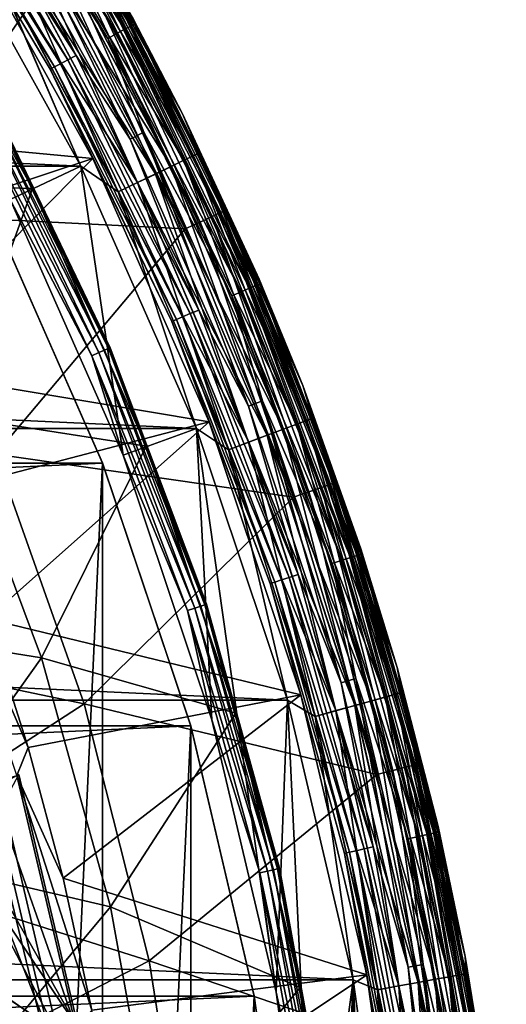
# Model space of a CAD drawing. Header units: metres. Extents: x -22 to 22, y 0 to 204.
# Tile 482 of 497: x 19 to 22.4, y 185.46 to 192.35. Entities that reach past the tile are written whole.
import ezdxf

# ---------------------------------------------------------------- set-up
doc = ezdxf.new("R2010")
doc.units = ezdxf.units.M
doc.layers.add('solid_002_SW0002', color=7, linetype='CONTINUOUS')
doc.layers.add('solid_002_SW0002_01', color=7, linetype='CONTINUOUS')

msp = doc.modelspace()

# ---------------------------------------------------------------- linework, layer by layer
at = {"layer": 'solid_002_SW0002'}
for points in [[(19.582014, 189.245132, 0.72), (-19.582014, 189.245132, 0.72), (-20.197836, 187.408127, 0.72)], [(20.197836, 187.408127, 0.72), (-20.197836, 187.408127, 0.72), (-20.64257, 185.517471, 0.72)], [(20.64257, 185.517471, 0.72), (-20.64257, 185.517471, 0.72), (-20.910084, 183.59819, 0.72)]]:
    msp.add_3dface(points, dxfattribs=at)
at = {"layer": 'solid_002_SW0002_01'}
for points in [[(18.652769, 193.97258, 242.590225), (18.704659, 194.006836, 242.637985), (19.73612, 192.280457, 242.637985)], [(18.704659, 194.006836, 242.637985), (18.744453, 194.033112, 242.700211), (19.778111, 192.303055, 242.700211)], [(19.73612, 192.280457, 242.637985), (18.704659, 194.006836, 242.637985), (19.778111, 192.303055, 242.700211)], [(18.744453, 194.033112, 242.700211), (18.769434, 194.049591, 242.772659), (19.80447, 192.317245, 242.772659)], [(19.778111, 192.303055, 242.700211), (18.744453, 194.033112, 242.700211), (19.80447, 192.317245, 242.772659)], [(19.80447, 192.317245, 242.772659), (18.769434, 194.049591, 242.772659), (19.129885, 193.50473, 242.850006)], [(18.592327, 193.932693, 242.560226), (18.652769, 193.97258, 242.590225), (19.68137, 192.250992, 242.590225)], [(19.68137, 192.250992, 242.590225), (18.652769, 193.97258, 242.590225), (19.73612, 192.280457, 242.637985)], [(19.617596, 192.216675, 242.560226), (18.871794, 193.351089, 242.550003), (18.592327, 193.932693, 242.560226)], [(19.617596, 192.216675, 242.560226), (18.592327, 193.932693, 242.560226), (19.68137, 192.250992, 242.590225)], [(18.328581, 193.758591, 242.58078), (19.339306, 192.066925, 242.58078), (18.280542, 193.726883, 242.617767)], [(18.328581, 193.758591, 242.58078), (18.382366, 193.794098, 242.557785), (19.396057, 192.097458, 242.557785)], [(18.328581, 193.758591, 242.58078), (19.396057, 192.097458, 242.557785), (19.339306, 192.066925, 242.58078)], [(19.396057, 192.097458, 242.557785), (18.382366, 193.794098, 242.557785), (18.781658, 193.295258, 242.550003)], [(18.240749, 193.700607, 242.66684), (19.24663, 192.017059, 242.66684), (18.211269, 193.681152, 242.725449)], [(18.211269, 193.681152, 242.725449), (19.215525, 192.00032, 242.725449), (18.534733, 193.136215, 242.790192)], [(19.24663, 192.017059, 242.66684), (19.215525, 192.00032, 242.725449), (18.211269, 193.681152, 242.725449)], [(18.280542, 193.726883, 242.617767), (19.288616, 192.039642, 242.617767), (18.240749, 193.700607, 242.66684)], [(19.288616, 192.039642, 242.617767), (19.24663, 192.017059, 242.66684), (18.240749, 193.700607, 242.66684)], [(19.339306, 192.066925, 242.58078), (19.288616, 192.039642, 242.617767), (18.280542, 193.726883, 242.617767)], [(19.129885, 193.50473, 0.8), (19.129885, 193.50473, 240.449997), (20.141174, 191.689117, 240.449997)], [(19.301903, 193.192352, 240.606079), (20.141174, 191.689117, 240.449997), (19.129885, 193.50473, 240.449997)], [(20.141174, 191.689117, 0.8), (19.129885, 193.50473, 0.8), (20.141174, 191.689117, 240.449997)], [(19.302059, 193.192444, 0.644852), (19.129885, 193.50473, 0.8), (20.141174, 191.689117, 0.8)], [(20.141174, 191.689117, 242.850006), (19.129885, 193.50473, 242.850006), (19.799006, 192.348755, 254.109192)], [(19.80447, 192.317245, 242.772659), (19.129885, 193.50473, 242.850006), (20.141174, 191.689117, 242.850006)], [(19.775522, 191.512512, 242.550003), (18.781658, 193.295258, 242.550003), (18.871794, 193.351089, 242.550003)], [(19.775522, 191.512512, 242.550003), (18.871794, 193.351089, 242.550003), (19.870424, 191.559769, 242.550003)], [(19.617596, 192.216675, 242.560226), (19.870424, 191.559769, 242.550003), (18.871794, 193.351089, 242.550003)], [(19.396057, 192.097458, 242.557785), (18.781658, 193.295258, 242.550003), (19.775522, 191.512512, 242.550003)], [(19.301903, 193.192352, 240.606079), (19.26277, 193.168976, 240.756287), (20.216879, 191.395935, 240.756287)], [(19.302059, 193.192444, 0.644852), (20.258116, 191.415787, 0.644852), (19.263079, 193.169159, 0.494579)], [(20.25795, 191.41571, 240.606079), (20.141174, 191.689117, 240.449997), (19.301903, 193.192352, 240.606079)], [(20.25795, 191.41571, 240.606079), (19.301903, 193.192352, 240.606079), (20.216879, 191.395935, 240.756287)], [(19.302059, 193.192444, 0.644852), (20.141174, 191.689117, 0.8), (20.258116, 191.415787, 0.644852)], [(17.205032, 191.593323, 252.292862), (18.534733, 193.136215, 242.790192), (19.514561, 191.37709, 242.790192)], [(19.215525, 192.00032, 242.725449), (19.514561, 191.37709, 242.790192), (18.534733, 193.136215, 242.790192)], [(19.199207, 193.130997, 240.894714), (19.113665, 193.07988, 241.016022), (20.060389, 191.320572, 241.016022)], [(19.199657, 193.131256, 0.356066), (20.15064, 191.364044, 0.356066), (19.114237, 193.080231, 0.234648)], [(19.26277, 193.168976, 240.756287), (19.199207, 193.130997, 240.894714), (20.150169, 191.363815, 240.894714)], [(20.150169, 191.363815, 240.894714), (19.199207, 193.130997, 240.894714), (20.060389, 191.320572, 241.016022)], [(19.263079, 193.169159, 0.494579), (20.217205, 191.396088, 0.494579), (19.199657, 193.131256, 0.356066)], [(20.217205, 191.396088, 0.494579), (20.15064, 191.364044, 0.356066), (19.199657, 193.131256, 0.356066)], [(20.216879, 191.395935, 240.756287), (19.26277, 193.168976, 240.756287), (20.150169, 191.363815, 240.894714)], [(20.258116, 191.415787, 0.644852), (20.217205, 191.396088, 0.494579), (19.263079, 193.169159, 0.494579)], [(-19.429903, 191.322739), (-18.454901, 193.07457), (19.429903, 191.322739)], [(-18.454901, 193.07457), (18.454901, 193.07457), (19.429903, 191.322739)], [(18.76232, 192.869965, 0.015372), (19.429903, 191.322739), (18.454901, 193.07457)], [(18.936285, 191.08989, 241.25), (19.429903, 191.322739, 241.25), (18.454901, 193.07457, 241.25)], [(18.761526, 192.869492, 241.234818), (18.454901, 193.07457, 241.25), (19.429903, 191.322739, 241.25)], [(19.113665, 193.07988, 241.016022), (19.009434, 193.017609, 241.115524), (19.950994, 191.267899, 241.115524)], [(19.114237, 193.080231, 0.234648), (20.060989, 191.320862, 0.234648), (19.010105, 193.018005, 0.134999)], [(20.060389, 191.320572, 241.016022), (19.113665, 193.07988, 241.016022), (19.950994, 191.267899, 241.115524)], [(20.15064, 191.364044, 0.356066), (20.060989, 191.320862, 0.234648), (19.114237, 193.080231, 0.234648)], [(19.009434, 193.017609, 241.115524), (18.890528, 192.946564, 241.189407), (19.826199, 191.207794, 241.189407)], [(19.010105, 193.018005, 0.134999), (19.9517, 191.268234, 0.134999), (18.891275, 192.947006, 0.060957)], [(19.950994, 191.267899, 241.115524), (19.009434, 193.017609, 241.115524), (19.826199, 191.207794, 241.189407)], [(20.060989, 191.320862, 0.234648), (19.9517, 191.268234, 0.134999), (19.010105, 193.018005, 0.134999)], [(18.890528, 192.946564, 241.189407), (18.761526, 192.869492, 241.234818), (19.690807, 191.142593, 241.234818)], [(18.891275, 192.947006, 0.060957), (19.826984, 191.208176, 0.060957), (18.76232, 192.869965, 0.015372)], [(19.826199, 191.207794, 241.189407), (18.890528, 192.946564, 241.189407), (19.690807, 191.142593, 241.234818)], [(19.9517, 191.268234, 0.134999), (19.826984, 191.208176, 0.060957), (18.891275, 192.947006, 0.060957)], [(17.736303, 191.204315, 243.388596), (19.091179, 191.166275, 241.550888), (18.132612, 192.887238, 241.550888)], [(18.799953, 191.776688, 241.495361), (18.132612, 192.887238, 241.550888), (19.091179, 191.166275, 241.550888)], [(19.690807, 191.142593, 241.234818), (18.761526, 192.869492, 241.234818), (19.429903, 191.322739, 241.25)], [(18.76232, 192.869965, 0.015372), (19.691641, 191.14299, 0.015372), (19.429903, 191.322739)], [(19.826984, 191.208176, 0.060957), (19.691641, 191.14299, 0.015372), (18.76232, 192.869965, 0.015372)], [(19.508688, 192.841949, 254.275314), (19.472666, 192.821304, 254.437454), (20.409489, 190.998749, 254.437454)], [(20.447243, 191.016022, 254.275314), (19.799006, 192.348755, 254.109192), (19.508688, 192.841949, 254.275314)], [(20.447243, 191.016022, 254.275314), (19.508688, 192.841949, 254.275314), (20.409489, 190.998749, 254.437454)], [(19.413689, 192.787506, 254.590393), (19.333405, 192.741486, 254.729858), (20.263527, 190.931961, 254.729858)], [(19.472666, 192.821304, 254.437454), (19.413689, 192.787506, 254.590393), (20.347673, 190.970459, 254.590393)], [(20.347673, 190.970459, 254.590393), (19.413689, 192.787506, 254.590393), (20.263527, 190.931961, 254.729858)], [(20.409489, 190.998749, 254.437454), (19.472666, 192.821304, 254.437454), (20.347673, 190.970459, 254.590393)], [(19.333405, 192.741486, 254.729858), (19.234173, 192.684616, 254.851822), (20.159521, 190.884384, 254.851822)], [(20.263527, 190.931961, 254.729858), (19.333405, 192.741486, 254.729858), (20.159521, 190.884384, 254.851822)], [(19.234173, 192.684616, 254.851822), (17.135372, 192.595551, 256.398529), (18.059742, 190.990219, 256.398529)], [(20.159521, 190.884384, 254.851822), (19.234173, 192.684616, 254.851822), (18.059742, 190.990219, 256.398529)], [(19.73612, 192.280457, 242.637985), (19.778111, 192.303055, 242.700211), (20.652525, 190.48732, 242.700211)], [(19.778111, 192.303055, 242.700211), (19.80447, 192.317245, 242.772659), (20.68005, 190.499084, 242.772659)], [(20.652525, 190.48732, 242.700211), (19.778111, 192.303055, 242.700211), (20.68005, 190.499084, 242.772659)], [(20.141174, 191.689117, 242.850006), (19.799006, 192.348755, 254.109192), (20.676435, 190.533279, 254.109192)], [(20.447243, 191.016022, 254.275314), (20.676435, 190.533279, 254.109192), (19.799006, 192.348755, 254.109192)], [(20.68005, 190.499084, 242.772659), (19.80447, 192.317245, 242.772659), (20.141174, 191.689117, 242.850006)], [(19.617596, 192.216675, 242.560226), (19.68137, 192.250992, 242.590225), (20.551508, 190.444138, 242.590225)], [(20.484915, 190.41568, 242.560226), (19.870424, 191.559769, 242.550003), (19.617596, 192.216675, 242.560226)], [(20.484915, 190.41568, 242.560226), (19.617596, 192.216675, 242.560226), (20.551508, 190.444138, 242.590225)], [(19.68137, 192.250992, 242.590225), (19.73612, 192.280457, 242.637985), (20.608681, 190.468567, 242.637985)], [(20.551508, 190.444138, 242.590225), (19.68137, 192.250992, 242.590225), (20.608681, 190.468567, 242.637985)], [(20.608681, 190.468567, 242.637985), (19.73612, 192.280457, 242.637985), (20.652525, 190.48732, 242.700211)], [(19.339306, 192.066925, 242.58078), (19.396057, 192.097458, 242.557785), (20.25358, 190.316803, 242.557785)], [(20.25358, 190.316803, 242.557785), (19.396057, 192.097458, 242.557785), (19.775522, 191.512512, 242.550003)], [(19.24663, 192.017059, 242.66684), (20.097548, 190.250107, 242.66684), (19.215525, 192.00032, 242.725449)], [(19.288616, 192.039642, 242.617767), (20.141392, 190.268845, 242.617767), (19.24663, 192.017059, 242.66684)], [(20.141392, 190.268845, 242.617767), (20.097548, 190.250107, 242.66684), (19.24663, 192.017059, 242.66684)], [(19.339306, 192.066925, 242.58078), (20.194321, 190.291473, 242.58078), (19.288616, 192.039642, 242.617767)], [(20.194321, 190.291473, 242.58078), (20.141392, 190.268845, 242.617767), (19.288616, 192.039642, 242.617767)], [(19.339306, 192.066925, 242.58078), (20.25358, 190.316803, 242.557785), (20.194321, 190.291473, 242.58078)], [(19.215525, 192.00032, 242.725449), (20.065067, 190.236221, 242.725449), (19.514561, 191.37709, 242.790192)], [(20.097548, 190.250107, 242.66684), (20.065067, 190.236221, 242.725449), (19.215525, 192.00032, 242.725449)], [(18.727674, 191.737793, 241.28479), (19.555649, 190.018478, 241.28479), (18.680206, 191.71225, 241.258835)], [(18.766262, 191.75856, 241.3255), (19.595943, 190.035706, 241.3255), (18.727674, 191.737793, 241.28479)], [(19.595943, 190.035706, 241.3255), (19.555649, 190.018478, 241.28479), (18.727674, 191.737793, 241.28479)], [(18.792519, 191.77269, 241.377365), (19.62336, 190.047424, 241.377365), (18.766262, 191.75856, 241.3255)], [(19.62336, 190.047424, 241.377365), (19.595943, 190.035706, 241.3255), (18.766262, 191.75856, 241.3255)], [(18.804094, 191.778915, 241.43573), (19.635447, 190.052597, 241.43573), (18.792519, 191.77269, 241.377365)], [(19.635447, 190.052597, 241.43573), (19.62336, 190.047424, 241.377365), (18.792519, 191.77269, 241.377365)], [(18.799953, 191.776688, 241.495361), (19.631123, 190.050751, 241.495361), (18.804094, 191.778915, 241.43573)], [(18.799953, 191.776688, 241.495361), (19.091179, 191.166275, 241.550888), (19.631123, 190.050751, 241.495361)], [(19.631123, 190.050751, 241.495361), (19.635447, 190.052597, 241.43573), (18.804094, 191.778915, 241.43573)], [(18.680206, 191.71225, 241.258835), (19.506083, 189.997299, 241.258835), (18.936285, 191.08989, 241.25)], [(19.555649, 190.018478, 241.28479), (19.506083, 189.997299, 241.258835), (18.680206, 191.71225, 241.258835)], [(20.141174, 191.689117, 0.8), (20.141174, 191.689117, 240.449997), (20.980625, 189.787933, 240.449997)], [(20.25795, 191.41571, 240.606079), (20.980625, 189.787933, 240.449997), (20.141174, 191.689117, 240.449997)], [(20.980625, 189.787933, 0.8), (20.141174, 191.689117, 0.8), (20.980625, 189.787933, 240.449997)], [(20.258116, 191.415787, 0.644852), (20.141174, 191.689117, 0.8), (20.980625, 189.787933, 0.8)], [(20.980625, 189.787933, 242.850006), (20.141174, 191.689117, 242.850006), (20.676435, 190.533279, 254.109192)], [(20.68005, 190.499084, 242.772659), (20.141174, 191.689117, 242.850006), (20.980625, 189.787933, 242.850006)], [(17.658192, 190.763428, 252.292862), (17.205032, 191.593323, 252.292862), (19.514561, 191.37709, 242.790192)], [(20.60091, 189.643402, 242.550003), (19.775522, 191.512512, 242.550003), (19.870424, 191.559769, 242.550003)], [(20.60091, 189.643402, 242.550003), (19.870424, 191.559769, 242.550003), (20.699772, 189.681702, 242.550003)], [(20.484915, 190.41568, 242.560226), (20.699772, 189.681702, 242.550003), (19.870424, 191.559769, 242.550003)], [(20.25358, 190.316803, 242.557785), (19.775522, 191.512512, 242.550003), (20.60091, 189.643402, 242.550003)], [(20.216879, 191.395935, 240.756287), (20.150169, 191.363815, 240.894714), (20.938894, 189.518494, 240.894714)], [(20.217205, 191.396088, 0.494579), (21.008553, 189.544647, 0.494579), (20.15064, 191.364044, 0.356066)], [(20.25795, 191.41571, 240.606079), (20.216879, 191.395935, 240.756287), (21.008215, 189.54451, 240.756287)], [(21.008215, 189.54451, 240.756287), (20.216879, 191.395935, 240.756287), (20.938894, 189.518494, 240.894714)], [(20.258116, 191.415787, 0.644852), (21.051065, 189.560593, 0.644852), (20.217205, 191.396088, 0.494579)], [(21.051065, 189.560593, 0.644852), (21.008553, 189.544647, 0.494579), (20.217205, 191.396088, 0.494579)], [(21.050894, 189.560532, 240.606079), (20.980625, 189.787933, 240.449997), (20.25795, 191.41571, 240.606079)], [(21.050894, 189.560532, 240.606079), (20.25795, 191.41571, 240.606079), (21.008215, 189.54451, 240.756287)], [(20.258116, 191.415787, 0.644852), (20.980625, 189.787933, 0.8), (21.051065, 189.560593, 0.644852)], [(-20.239058, 189.486969), (-19.429903, 191.322739), (20.239056, 189.486969)], [(-19.429903, 191.322739), (19.429903, 191.322739), (20.239056, 189.486969)], [(18.071348, 189.912903, 252.292862), (17.658192, 190.763428, 252.292862), (19.514561, 191.37709, 242.790192)], [(18.071348, 189.912903, 252.292862), (19.514561, 191.37709, 242.790192), (20.327894, 189.535065, 242.790192)], [(18.936285, 191.08989, 241.25), (19.725939, 189.300888, 241.25), (19.429903, 191.322739, 241.25)], [(19.691641, 191.14299, 0.015372), (20.239056, 189.486969), (19.429903, 191.322739)], [(19.725939, 189.300888, 241.25), (20.239058, 189.486969, 241.25), (19.429903, 191.322739, 241.25)], [(19.690807, 191.142593, 241.234818), (19.429903, 191.322739, 241.25), (20.239058, 189.486969, 241.25)], [(20.065067, 190.236221, 242.725449), (20.327894, 189.535065, 242.790192), (19.514561, 191.37709, 242.790192)], [(20.060389, 191.320572, 241.016022), (19.950994, 191.267899, 241.115524), (20.731922, 189.440826, 241.115524)], [(20.060989, 191.320862, 0.234648), (20.846224, 189.483719, 0.234648), (19.9517, 191.268234, 0.134999)], [(20.150169, 191.363815, 240.894714), (20.060389, 191.320572, 241.016022), (20.845598, 189.48349, 241.016022)], [(20.845598, 189.48349, 241.016022), (20.060389, 191.320572, 241.016022), (20.731922, 189.440826, 241.115524)], [(20.15064, 191.364044, 0.356066), (20.939384, 189.518677, 0.356066), (20.060989, 191.320862, 0.234648)], [(20.939384, 189.518677, 0.356066), (20.846224, 189.483719, 0.234648), (20.060989, 191.320862, 0.234648)], [(20.938894, 189.518494, 240.894714), (20.150169, 191.363815, 240.894714), (20.845598, 189.48349, 241.016022)], [(21.008553, 189.544647, 0.494579), (20.939384, 189.518677, 0.356066), (20.15064, 191.364044, 0.356066)], [(19.950994, 191.267899, 241.115524), (19.826199, 191.207794, 241.189407), (20.602242, 189.392151, 241.189407)], [(19.9517, 191.268234, 0.134999), (20.732656, 189.441101, 0.134999), (19.826984, 191.208176, 0.060957)], [(20.731922, 189.440826, 241.115524), (19.950994, 191.267899, 241.115524), (20.602242, 189.392151, 241.189407)], [(20.846224, 189.483719, 0.234648), (20.732656, 189.441101, 0.134999), (19.9517, 191.268234, 0.134999)], [(17.736303, 191.204315, 243.388596), (18.520447, 189.576019, 243.388596), (19.091179, 191.166275, 241.550888)], [(19.826199, 191.207794, 241.189407), (19.690807, 191.142593, 241.234818), (20.461552, 189.339355, 241.234818)], [(19.826984, 191.208176, 0.060957), (20.603058, 189.392456, 0.060957), (19.691641, 191.14299, 0.015372)], [(20.602242, 189.392151, 241.189407), (19.826199, 191.207794, 241.189407), (20.461552, 189.339355, 241.234818)], [(20.732656, 189.441101, 0.134999), (20.603058, 189.392456, 0.060957), (19.826984, 191.208176, 0.060957)], [(18.520447, 189.576019, 243.388596), (19.886869, 189.364212, 241.550888), (19.091179, 191.166275, 241.550888)], [(19.631123, 190.050751, 241.495361), (19.091179, 191.166275, 241.550888), (19.886869, 189.364212, 241.550888)], [(20.461552, 189.339355, 241.234818), (19.690807, 191.142593, 241.234818), (20.239058, 189.486969, 241.25)], [(19.691641, 191.14299, 0.015372), (20.462418, 189.339676, 0.015372), (20.239056, 189.486969)], [(20.603058, 189.392456, 0.060957), (20.462418, 189.339676, 0.015372), (19.691641, 191.14299, 0.015372)], [(19.506083, 189.997299, 241.258835), (19.725939, 189.300888, 241.25), (18.936285, 191.08989, 241.25)], [(18.79812, 191.021088, 0.72), (-19.582014, 189.245132, 0.72), (19.582014, 189.245132, 0.72)], [(20.159521, 190.884384, 254.851822), (18.059742, 190.990219, 256.398529), (18.834131, 189.307404, 256.398529)], [(18.79812, 191.021088, 0.72), (19.582014, 189.245132, 0.72), (18.798946, 191.018906, 3)], [(18.798946, 191.018906, 3), (19.58128, 189.247101, 3), (18.798946, 172.301102, 3)], [(19.582014, 189.245132, 0.72), (19.58128, 189.247101, 3), (18.798946, 191.018906, 3)], [(20.409489, 190.998749, 254.437454), (20.347673, 190.970459, 254.590393), (21.11204, 189.075821, 254.590393)], [(20.447243, 191.016022, 254.275314), (20.409489, 190.998749, 254.437454), (21.176176, 189.098343, 254.437454)], [(21.176176, 189.098343, 254.437454), (20.409489, 190.998749, 254.437454), (21.11204, 189.075821, 254.590393)], [(21.215349, 189.112106, 254.275314), (20.676435, 190.533279, 254.109192), (20.447243, 191.016022, 254.275314)], [(21.215349, 189.112106, 254.275314), (20.447243, 191.016022, 254.275314), (21.176176, 189.098343, 254.437454)], [(20.263527, 190.931961, 254.729858), (20.159521, 190.884384, 254.851822), (20.916821, 189.007248, 254.851822)], [(20.347673, 190.970459, 254.590393), (20.263527, 190.931961, 254.729858), (21.024733, 189.045151, 254.729858)], [(21.024733, 189.045151, 254.729858), (20.263527, 190.931961, 254.729858), (20.916821, 189.007248, 254.851822)], [(21.11204, 189.075821, 254.590393), (20.347673, 190.970459, 254.590393), (21.024733, 189.045151, 254.729858)], [(20.916821, 189.007248, 254.851822), (20.159521, 190.884384, 254.851822), (18.834131, 189.307404, 256.398529)], [(20.652525, 190.48732, 242.700211), (20.68005, 190.499084, 242.772659), (21.389128, 188.609741, 242.772659)], [(20.980625, 189.787933, 242.850006), (20.676435, 190.533279, 254.109192), (21.387808, 188.64653, 254.109192)], [(21.215349, 189.112106, 254.275314), (21.387808, 188.64653, 254.109192), (20.676435, 190.533279, 254.109192)], [(21.389128, 188.609741, 242.772659), (20.68005, 190.499084, 242.772659), (20.980625, 189.787933, 242.850006)], [(20.484915, 190.41568, 242.560226), (20.551508, 190.444138, 242.590225), (21.256178, 188.566544, 242.590225)], [(20.551508, 190.444138, 242.590225), (20.608681, 190.468567, 242.637985), (21.31531, 188.58577, 242.637985)], [(21.256178, 188.566544, 242.590225), (20.551508, 190.444138, 242.590225), (21.31531, 188.58577, 242.637985)], [(20.608681, 190.468567, 242.637985), (20.652525, 190.48732, 242.700211), (21.360659, 188.600494, 242.700211)], [(21.31531, 188.58577, 242.637985), (20.608681, 190.468567, 242.637985), (21.360659, 188.600494, 242.700211)], [(21.360659, 188.600494, 242.700211), (20.652525, 190.48732, 242.700211), (21.389128, 188.609741, 242.772659)], [(21.1873, 188.544174, 242.560226), (20.699772, 189.681702, 242.550003), (20.484915, 190.41568, 242.560226)], [(21.1873, 188.544174, 242.560226), (20.484915, 190.41568, 242.560226), (21.256178, 188.566544, 242.590225)], [(20.194321, 190.291473, 242.58078), (20.886742, 188.446518, 242.58078), (20.141392, 190.268845, 242.617767)], [(20.194321, 190.291473, 242.58078), (20.25358, 190.316803, 242.557785), (20.948034, 188.466431, 242.557785)], [(20.194321, 190.291473, 242.58078), (20.948034, 188.466431, 242.557785), (20.886742, 188.446518, 242.58078)], [(20.948034, 188.466431, 242.557785), (20.25358, 190.316803, 242.557785), (20.60091, 189.643402, 242.550003)], [(20.097548, 190.250107, 242.66684), (20.786652, 188.413986, 242.66684), (20.065067, 190.236221, 242.725449)], [(20.065067, 190.236221, 242.725449), (20.753057, 188.403076, 242.725449), (20.327894, 189.535065, 242.790192)], [(20.786652, 188.413986, 242.66684), (20.753057, 188.403076, 242.725449), (20.065067, 190.236221, 242.725449)], [(20.141392, 190.268845, 242.617767), (20.831999, 188.428726, 242.617767), (20.097548, 190.250107, 242.66684)], [(20.831999, 188.428726, 242.617767), (20.786652, 188.413986, 242.66684), (20.097548, 190.250107, 242.66684)], [(20.886742, 188.446518, 242.58078), (20.831999, 188.428726, 242.617767), (20.141392, 190.268845, 242.617767)], [(19.555649, 190.018478, 241.28479), (20.226171, 188.231888, 241.28479), (19.506083, 189.997299, 241.258835)], [(19.595943, 190.035706, 241.3255), (20.267847, 188.245422, 241.3255), (19.555649, 190.018478, 241.28479)], [(20.267847, 188.245422, 241.3255), (20.226171, 188.231888, 241.28479), (19.555649, 190.018478, 241.28479)], [(19.62336, 190.047424, 241.377365), (20.296206, 188.254639, 241.377365), (19.595943, 190.035706, 241.3255)], [(20.296206, 188.254639, 241.377365), (20.267847, 188.245422, 241.3255), (19.595943, 190.035706, 241.3255)], [(19.635447, 190.052597, 241.43573), (20.308706, 188.258698, 241.43573), (19.62336, 190.047424, 241.377365)], [(20.308706, 188.258698, 241.43573), (20.296206, 188.254639, 241.377365), (19.62336, 190.047424, 241.377365)], [(19.631123, 190.050751, 241.495361), (20.304234, 188.257248, 241.495361), (19.635447, 190.052597, 241.43573)], [(19.631123, 190.050751, 241.495361), (19.886869, 189.364212, 241.550888), (20.304234, 188.257248, 241.495361)], [(20.304234, 188.257248, 241.495361), (20.308706, 188.258698, 241.43573), (19.635447, 190.052597, 241.43573)], [(19.506083, 189.997299, 241.258835), (20.174908, 188.215225, 241.258835), (19.725939, 189.300888, 241.25)], [(20.226171, 188.231888, 241.28479), (20.174908, 188.215225, 241.258835), (19.506083, 189.997299, 241.258835)], [(18.443569, 189.043686, 252.292862), (18.071348, 189.912903, 252.292862), (20.327894, 189.535065, 242.790192)], [(20.980625, 189.787933, 0.8), (20.980625, 189.787933, 240.449997), (21.641077, 187.817413, 240.449997)], [(21.050894, 189.560532, 240.606079), (21.641077, 187.817413, 240.449997), (20.980625, 189.787933, 240.449997)], [(21.641077, 187.817413, 0.8), (20.980625, 189.787933, 0.8), (21.641077, 187.817413, 240.449997)], [(21.051065, 189.560593, 0.644852), (20.980625, 189.787933, 0.8), (21.641077, 187.817413, 0.8)], [(21.641077, 187.817413, 242.850006), (20.980625, 189.787933, 242.850006), (21.387808, 188.64653, 254.109192)], [(21.389128, 188.609741, 242.772659), (20.980625, 189.787933, 242.850006), (21.641077, 187.817413, 242.850006)], [(21.249336, 187.709991, 242.550003), (20.60091, 189.643402, 242.550003), (20.699772, 189.681702, 242.550003)], [(21.249336, 187.709991, 242.550003), (20.699772, 189.681702, 242.550003), (21.351307, 187.739014, 242.550003)], [(21.1873, 188.544174, 242.560226), (21.351307, 187.739014, 242.550003), (20.699772, 189.681702, 242.550003)], [(20.948034, 188.466431, 242.557785), (20.60091, 189.643402, 242.550003), (21.249336, 187.709991, 242.550003)], [(17.642321, 188.127563, 245.122559), (19.155476, 187.883987, 243.388596), (18.520447, 189.576019, 243.388596)], [(18.77401, 188.157745, 252.292862), (18.443569, 189.043686, 252.292862), (20.327894, 189.535065, 242.790192)], [(18.520447, 189.576019, 243.388596), (19.155476, 187.883987, 243.388596), (19.886869, 189.364212, 241.550888)], [(18.77401, 188.157745, 252.292862), (20.327894, 189.535065, 242.790192), (20.967798, 187.625854, 242.790192)], [(20.753057, 188.403076, 242.725449), (20.967798, 187.625854, 242.790192), (20.327894, 189.535065, 242.790192)], [(21.008215, 189.54451, 240.756287), (20.938894, 189.518494, 240.894714), (21.559031, 187.609909, 240.894714)], [(21.008553, 189.544647, 0.494579), (21.630753, 187.629715, 0.494579), (20.939384, 189.518677, 0.356066)], [(21.050894, 189.560532, 240.606079), (21.008215, 189.54451, 240.756287), (21.630405, 187.629608, 240.756287)], [(21.630405, 187.629608, 240.756287), (21.008215, 189.54451, 240.756287), (21.559031, 187.609909, 240.894714)], [(21.051065, 189.560593, 0.644852), (21.674522, 187.641785, 0.644852), (21.008553, 189.544647, 0.494579)], [(21.674522, 187.641785, 0.644852), (21.630753, 187.629715, 0.494579), (21.008553, 189.544647, 0.494579)], [(21.674347, 187.641739, 240.606079), (21.641077, 187.817413, 240.449997), (21.050894, 189.560532, 240.606079)], [(21.674347, 187.641739, 240.606079), (21.050894, 189.560532, 240.606079), (21.630405, 187.629608, 240.756287)], [(21.051065, 189.560593, 0.644852), (21.641077, 187.817413, 0.8), (21.674522, 187.641785, 0.644852)], [(-20.874525, 187.587189), (-20.239058, 189.486969), (20.874525, 187.587189)], [(-20.239058, 189.486969), (20.239056, 189.486969), (20.874525, 187.587189)], [(19.725939, 189.300888, 241.25), (20.346287, 187.450378, 241.25), (20.239058, 189.486969, 241.25)], [(20.462418, 189.339676, 0.015372), (20.874525, 187.587189), (20.239056, 189.486969)], [(20.794291, 185.545822, 241.25), (20.874525, 187.587189, 241.25), (20.239058, 189.486969, 241.25)], [(20.461552, 189.339355, 241.234818), (20.239058, 189.486969, 241.25), (20.874525, 187.587189, 241.25)], [(20.346287, 187.450378, 241.25), (20.794291, 185.545822, 241.25), (20.239058, 189.486969, 241.25)], [(20.845598, 189.48349, 241.016022), (20.731922, 189.440826, 241.115524), (21.34593, 187.551102, 241.115524)], [(20.846224, 189.483719, 0.234648), (21.463615, 187.583588, 0.234648), (20.732656, 189.441101, 0.134999)], [(20.938894, 189.518494, 240.894714), (20.845598, 189.48349, 241.016022), (21.462973, 187.583405, 241.016022)], [(21.462973, 187.583405, 241.016022), (20.845598, 189.48349, 241.016022), (21.34593, 187.551102, 241.115524)], [(20.939384, 189.518677, 0.356066), (21.559536, 187.610046, 0.356066), (20.846224, 189.483719, 0.234648)], [(21.559536, 187.610046, 0.356066), (21.463615, 187.583588, 0.234648), (20.846224, 189.483719, 0.234648)], [(21.559031, 187.609909, 240.894714), (20.938894, 189.518494, 240.894714), (21.462973, 187.583405, 241.016022)], [(21.630753, 187.629715, 0.494579), (21.559536, 187.610046, 0.356066), (20.939384, 189.518677, 0.356066)], [(20.602242, 189.392151, 241.189407), (20.461552, 189.339355, 241.234818), (21.067551, 187.474274, 241.234818)], [(20.603058, 189.392456, 0.060957), (21.213247, 187.514481, 0.060957), (20.462418, 189.339676, 0.015372)], [(20.731922, 189.440826, 241.115524), (20.602242, 189.392151, 241.189407), (21.212408, 187.514252, 241.189407)], [(21.212408, 187.514252, 241.189407), (20.602242, 189.392151, 241.189407), (21.067551, 187.474274, 241.234818)], [(20.732656, 189.441101, 0.134999), (21.346685, 187.551315, 0.134999), (20.603058, 189.392456, 0.060957)], [(21.346685, 187.551315, 0.134999), (21.213247, 187.514481, 0.060957), (20.603058, 189.392456, 0.060957)], [(21.34593, 187.551102, 241.115524), (20.731922, 189.440826, 241.115524), (21.212408, 187.514252, 241.189407)], [(21.463615, 187.583588, 0.234648), (21.346685, 187.551315, 0.134999), (20.732656, 189.441101, 0.134999)], [(19.155476, 187.883987, 243.388596), (20.51289, 187.496414, 241.550888), (19.886869, 189.364212, 241.550888)], [(20.304234, 188.257248, 241.495361), (19.886869, 189.364212, 241.550888), (20.51289, 187.496414, 241.550888)], [(21.067551, 187.474274, 241.234818), (20.461552, 189.339355, 241.234818), (20.874525, 187.587189, 241.25)], [(20.462418, 189.339676, 0.015372), (21.068441, 187.474518, 0.015372), (20.874525, 187.587189)], [(21.213247, 187.514481, 0.060957), (21.068441, 187.474518, 0.015372), (20.462418, 189.339676, 0.015372)], [(17.234081, 188.026871, 257.816467), (19.45211, 187.561081, 256.398529), (18.834131, 189.307404, 256.398529)], [(20.916821, 189.007248, 254.851822), (18.834131, 189.307404, 256.398529), (19.45211, 187.561081, 256.398529)], [(20.174908, 188.215225, 241.258835), (20.346287, 187.450378, 241.25), (19.725939, 189.300888, 241.25)], [(19.582014, 189.245132, 0.72), (-20.197836, 187.408127, 0.72), (20.197836, 187.408127, 0.72)], [(19.58128, 189.247101, 3), (19.58128, 174.072891, 3), (18.798946, 172.301102, 3)], [(19.58128, 189.247101, 3), (20.198681, 187.405258, 3), (19.58128, 174.072891, 3)], [(20.197836, 187.408127, 0.72), (20.198681, 187.405258, 3), (19.58128, 189.247101, 3)], [(19.582014, 189.245132, 0.72), (20.197836, 187.408127, 0.72), (19.58128, 189.247101, 3)], [(21.11204, 189.075821, 254.590393), (21.024733, 189.045151, 254.729858), (21.610676, 187.096786, 254.729858)], [(21.176176, 189.098343, 254.437454), (21.11204, 189.075821, 254.590393), (21.700415, 187.119354, 254.590393)], [(21.700415, 187.119354, 254.590393), (21.11204, 189.075821, 254.590393), (21.610676, 187.096786, 254.729858)], [(21.215349, 189.112106, 254.275314), (21.176176, 189.098343, 254.437454), (21.76634, 187.135941, 254.437454)], [(21.76634, 187.135941, 254.437454), (21.176176, 189.098343, 254.437454), (21.700415, 187.119354, 254.590393)], [(21.806604, 187.146072, 254.275314), (21.387808, 188.64653, 254.109192), (21.215349, 189.112106, 254.275314)], [(21.806604, 187.146072, 254.275314), (21.215349, 189.112106, 254.275314), (21.76634, 187.135941, 254.437454)], [(21.499756, 187.068878, 254.851822), (20.916821, 189.007248, 254.851822), (19.45211, 187.561081, 256.398529)], [(21.024733, 189.045151, 254.729858), (20.916821, 189.007248, 254.851822), (21.499756, 187.068878, 254.851822)], [(21.610676, 187.096786, 254.729858), (21.024733, 189.045151, 254.729858), (21.499756, 187.068878, 254.851822)], [(18.401968, 188.788956, 252.781387), (18.77401, 188.157745, 252.292862), (19.06192, 187.25708, 252.292862)], [(18.981247, 187.060623, 252.781387), (18.401968, 188.788956, 252.781387), (19.06192, 187.25708, 252.292862)], [(21.641077, 187.817413, 242.850006), (21.387808, 188.64653, 254.109192), (21.927408, 186.70369, 254.109192)], [(21.806604, 187.146072, 254.275314), (21.927408, 186.70369, 254.109192), (21.387808, 188.64653, 254.109192)], [(21.1873, 188.544174, 242.560226), (21.256178, 188.566544, 242.590225), (21.789705, 186.633362, 242.590225)], [(21.256178, 188.566544, 242.590225), (21.31531, 188.58577, 242.637985), (21.850321, 186.647186, 242.637985)], [(21.789705, 186.633362, 242.590225), (21.256178, 188.566544, 242.590225), (21.850321, 186.647186, 242.637985)], [(21.31531, 188.58577, 242.637985), (21.360659, 188.600494, 242.700211), (21.896809, 186.657806, 242.700211)], [(21.850321, 186.647186, 242.637985), (21.31531, 188.58577, 242.637985), (21.896809, 186.657806, 242.700211)], [(21.360659, 188.600494, 242.700211), (21.389128, 188.609741, 242.772659), (21.925991, 186.664459, 242.772659)], [(21.896809, 186.657806, 242.700211), (21.360659, 188.600494, 242.700211), (21.925991, 186.664459, 242.772659)], [(21.925991, 186.664459, 242.772659), (21.389128, 188.609741, 242.772659), (21.641077, 187.817413, 242.850006)], [(21.719099, 186.617249, 242.560226), (21.351307, 187.739014, 242.550003), (21.1873, 188.544174, 242.560226)], [(21.719099, 186.617249, 242.560226), (21.1873, 188.544174, 242.560226), (21.789705, 186.633362, 242.590225)], [(20.831999, 188.428726, 242.617767), (21.354879, 186.534119, 242.617767), (20.786652, 188.413986, 242.66684)], [(20.886742, 188.446518, 242.58078), (21.410997, 186.546921, 242.58078), (20.831999, 188.428726, 242.617767)], [(21.410997, 186.546921, 242.58078), (21.354879, 186.534119, 242.617767), (20.831999, 188.428726, 242.617767)], [(20.886742, 188.446518, 242.58078), (20.948034, 188.466431, 242.557785), (21.473827, 186.561264, 242.557785)], [(20.886742, 188.446518, 242.58078), (21.473827, 186.561264, 242.557785), (21.410997, 186.546921, 242.58078)], [(21.473827, 186.561264, 242.557785), (20.948034, 188.466431, 242.557785), (21.249336, 187.709991, 242.550003)], [(20.786652, 188.413986, 242.66684), (21.308393, 186.523499, 242.66684), (20.753057, 188.403076, 242.725449)], [(20.753057, 188.403076, 242.725449), (21.273956, 186.51564, 242.725449), (20.967798, 187.625854, 242.790192)], [(21.308393, 186.523499, 242.66684), (21.273956, 186.51564, 242.725449), (20.753057, 188.403076, 242.725449)], [(21.354879, 186.534119, 242.617767), (21.308393, 186.523499, 242.66684), (20.786652, 188.413986, 242.66684)], [(20.226171, 188.231888, 241.28479), (20.733847, 186.392365, 241.28479), (20.174908, 188.215225, 241.258835)], [(20.267847, 188.245422, 241.3255), (20.776567, 186.402115, 241.3255), (20.226171, 188.231888, 241.28479)], [(20.776567, 186.402115, 241.3255), (20.733847, 186.392365, 241.28479), (20.226171, 188.231888, 241.28479)], [(20.296206, 188.254639, 241.377365), (20.805637, 186.408752, 241.377365), (20.267847, 188.245422, 241.3255)], [(20.805637, 186.408752, 241.377365), (20.776567, 186.402115, 241.3255), (20.267847, 188.245422, 241.3255)], [(20.308706, 188.258698, 241.43573), (20.818453, 186.411682, 241.43573), (20.296206, 188.254639, 241.377365)], [(20.818453, 186.411682, 241.43573), (20.805637, 186.408752, 241.377365), (20.296206, 188.254639, 241.377365)], [(20.304234, 188.257248, 241.495361), (20.813868, 186.410629, 241.495361), (20.308706, 188.258698, 241.43573)], [(20.304234, 188.257248, 241.495361), (20.51289, 187.496414, 241.550888), (20.813868, 186.410629, 241.495361)], [(20.813868, 186.410629, 241.495361), (20.818453, 186.411682, 241.43573), (20.308706, 188.258698, 241.43573)], [(19.06192, 187.25708, 252.292862), (18.77401, 188.157745, 252.292862), (20.967798, 187.625854, 242.790192)], [(20.174908, 188.215225, 241.258835), (20.681293, 186.380371, 241.258835), (20.346287, 187.450378, 241.25)], [(20.733847, 186.392365, 241.28479), (20.681293, 186.380371, 241.258835), (20.174908, 188.215225, 241.258835)], [(18.15963, 186.4879, 245.122559), (19.155476, 187.883987, 243.388596), (17.642321, 188.127563, 245.122559)], [(17.737257, 186.4496, 257.816467), (19.45211, 187.561081, 256.398529), (17.234081, 188.026871, 257.816467)], [(18.15963, 186.4879, 245.122559), (19.636276, 186.141846, 243.388596), (19.155476, 187.883987, 243.388596)], [(19.155476, 187.883987, 243.388596), (19.636276, 186.141846, 243.388596), (20.51289, 187.496414, 241.550888)], [(21.641077, 187.817413, 0.8), (21.641077, 187.817413, 240.449997), (22.116896, 185.794357, 240.449997)], [(21.674347, 187.641739, 240.606079), (22.116896, 185.794357, 240.449997), (21.641077, 187.817413, 240.449997)], [(22.116896, 185.794357, 0.8), (21.641077, 187.817413, 0.8), (22.116896, 185.794357, 240.449997)], [(21.674522, 187.641785, 0.644852), (21.641077, 187.817413, 0.8), (22.116896, 185.794357, 0.8)], [(22.116896, 185.794357, 242.850006), (21.641077, 187.817413, 242.850006), (21.927408, 186.70369, 254.109192)], [(21.925991, 186.664459, 242.772659), (21.641077, 187.817413, 242.850006), (22.116896, 185.794357, 242.850006)], [(21.717621, 185.720062, 242.550003), (21.249336, 187.709991, 242.550003), (21.351307, 187.739014, 242.550003)], [(21.717621, 185.720062, 242.550003), (21.351307, 187.739014, 242.550003), (21.821836, 185.739548, 242.550003)], [(21.719099, 186.617249, 242.560226), (21.821836, 185.739548, 242.550003), (21.351307, 187.739014, 242.550003)], [(21.473827, 186.561264, 242.557785), (21.249336, 187.709991, 242.550003), (21.717621, 185.720062, 242.550003)], [(19.30665, 186.34375, 252.292862), (19.06192, 187.25708, 252.292862), (20.967798, 187.625854, 242.790192)], [(19.30665, 186.34375, 252.292862), (20.967798, 187.625854, 242.790192), (21.428814, 185.665741, 242.790192)], [(21.273956, 186.51564, 242.725449), (21.428814, 185.665741, 242.790192), (20.967798, 187.625854, 242.790192)], [(21.559031, 187.609909, 240.894714), (21.462973, 187.583405, 241.016022), (21.907539, 185.635635, 241.016022)], [(21.559536, 187.610046, 0.356066), (22.006102, 185.653519, 0.356066), (21.463615, 187.583588, 0.234648)], [(21.630405, 187.629608, 240.756287), (21.559031, 187.609909, 240.894714), (22.005587, 185.653427, 240.894714)], [(22.005587, 185.653427, 240.894714), (21.559031, 187.609909, 240.894714), (21.907539, 185.635635, 241.016022)], [(21.630753, 187.629715, 0.494579), (22.078793, 185.666718, 0.494579), (21.559536, 187.610046, 0.356066)], [(22.078793, 185.666718, 0.494579), (22.006102, 185.653519, 0.356066), (21.559536, 187.610046, 0.356066)], [(21.674347, 187.641739, 240.606079), (21.630405, 187.629608, 240.756287), (22.07844, 185.666641, 240.756287)], [(22.07844, 185.666641, 240.756287), (21.630405, 187.629608, 240.756287), (22.005587, 185.653427, 240.894714)], [(21.674522, 187.641785, 0.644852), (22.123472, 185.67482, 0.644852), (21.630753, 187.629715, 0.494579)], [(22.123472, 185.67482, 0.644852), (22.078793, 185.666718, 0.494579), (21.630753, 187.629715, 0.494579)], [(22.123291, 185.674789, 240.606079), (22.116896, 185.794357, 240.449997), (21.674347, 187.641739, 240.606079)], [(22.123291, 185.674789, 240.606079), (21.674347, 187.641739, 240.606079), (22.07844, 185.666641, 240.756287)], [(21.674522, 187.641785, 0.644852), (22.116896, 185.794357, 0.8), (22.123472, 185.67482, 0.644852)], [(-21.333294, 185.630783), (-20.874525, 187.587189), (21.333294, 185.630783)], [(-20.874525, 187.587189), (20.874525, 187.587189), (21.333294, 185.630783)], [(17.737257, 186.4496, 257.816467), (19.908545, 185.765747, 256.398529), (19.45211, 187.561081, 256.398529)], [(21.499756, 187.068878, 254.851822), (19.45211, 187.561081, 256.398529), (19.908545, 185.765747, 256.398529)], [(20.794291, 185.545822, 241.25), (21.063772, 183.612427, 241.25), (20.874525, 187.587189, 241.25)], [(21.068441, 187.474518, 0.015372), (21.333294, 185.630783), (20.874525, 187.587189)], [(21.063772, 183.612427, 241.25), (21.333296, 185.630783, 241.25), (20.874525, 187.587189, 241.25)], [(21.067551, 187.474274, 241.234818), (20.874525, 187.587189, 241.25), (21.333296, 185.630783, 241.25)], [(21.34593, 187.551102, 241.115524), (21.212408, 187.514252, 241.189407), (21.651785, 185.589218, 241.189407)], [(21.346685, 187.551315, 0.134999), (21.788843, 185.61409, 0.134999), (21.213247, 187.514481, 0.060957)], [(21.462973, 187.583405, 241.016022), (21.34593, 187.551102, 241.115524), (21.788071, 185.613953, 241.115524)], [(21.788071, 185.613953, 241.115524), (21.34593, 187.551102, 241.115524), (21.651785, 185.589218, 241.189407)], [(21.463615, 187.583588, 0.234648), (21.908194, 185.635757, 0.234648), (21.346685, 187.551315, 0.134999)], [(21.908194, 185.635757, 0.234648), (21.788843, 185.61409, 0.134999), (21.346685, 187.551315, 0.134999)], [(21.907539, 185.635635, 241.016022), (21.462973, 187.583405, 241.016022), (21.788071, 185.613953, 241.115524)], [(22.006102, 185.653519, 0.356066), (21.908194, 185.635757, 0.234648), (21.463615, 187.583588, 0.234648)], [(19.636276, 186.141846, 243.388596), (20.963903, 185.578827, 241.550888), (20.51289, 187.496414, 241.550888)], [(20.813868, 186.410629, 241.495361), (20.51289, 187.496414, 241.550888), (20.963903, 185.578827, 241.550888)], [(21.212408, 187.514252, 241.189407), (21.067551, 187.474274, 241.234818), (21.503927, 185.562393, 241.234818)], [(21.503927, 185.562393, 241.234818), (21.067551, 187.474274, 241.234818), (21.333296, 185.630783, 241.25)], [(21.213247, 187.514481, 0.060957), (21.652641, 185.589371, 0.060957), (21.068441, 187.474518, 0.015372)], [(21.068441, 187.474518, 0.015372), (21.504837, 185.562546, 0.015372), (21.333294, 185.630783)], [(21.652641, 185.589371, 0.060957), (21.504837, 185.562546, 0.015372), (21.068441, 187.474518, 0.015372)], [(21.651785, 185.589218, 241.189407), (21.212408, 187.514252, 241.189407), (21.503927, 185.562393, 241.234818)], [(21.788843, 185.61409, 0.134999), (21.652641, 185.589371, 0.060957), (21.213247, 187.514481, 0.060957)], [(20.197836, 187.408127, 0.72), (-20.64257, 185.517471, 0.72), (20.64257, 185.517471, 0.72)], [(20.198681, 187.405258, 3), (20.198681, 175.914734, 3), (19.58128, 174.072891, 3)], [(20.197836, 187.408127, 0.72), (20.64257, 185.517471, 0.72), (20.198681, 187.405258, 3)], [(20.198681, 187.405258, 3), (20.641975, 185.519409, 3), (20.198681, 175.914734, 3)], [(20.64257, 185.517471, 0.72), (20.641975, 185.519409, 3), (20.198681, 187.405258, 3)], [(20.681293, 186.380371, 241.258835), (20.794291, 185.545822, 241.25), (20.346287, 187.450378, 241.25)], [(18.981247, 187.060623, 252.781387), (19.06192, 187.25708, 252.292862), (19.30665, 186.34375, 252.292862)], [(16.673306, 184.976761, 191.149994), (19.147568, 185.350616, 195.480133), (18.710032, 187.154068, 195.480133)], [(18.710032, 187.154068, 215.942123), (19.147568, 185.350616, 215.942123), (17.126875, 186.689178, 218.800003)], [(19.147568, 185.350616, 195.480133), (19.147568, 185.350616, 215.942123), (18.710032, 187.154068, 215.942123)], [(18.710032, 187.154068, 195.480133), (19.147568, 185.350616, 195.480133), (18.710032, 187.154068, 215.942123)], [(21.700415, 187.119354, 254.590393), (21.610676, 187.096786, 254.729858), (22.016472, 185.103088, 254.729858)], [(21.76634, 187.135941, 254.437454), (21.700415, 187.119354, 254.590393), (22.107897, 185.117386, 254.590393)], [(22.107897, 185.117386, 254.590393), (21.700415, 187.119354, 254.590393), (22.016472, 185.103088, 254.729858)], [(21.806604, 187.146072, 254.275314), (21.76634, 187.135941, 254.437454), (22.17506, 185.127884, 254.437454)], [(22.17506, 185.127884, 254.437454), (21.76634, 187.135941, 254.437454), (22.107897, 185.117386, 254.590393)], [(22.21608, 185.134293, 254.275314), (21.927408, 186.70369, 254.109192), (21.806604, 187.146072, 254.275314)], [(22.21608, 185.134293, 254.275314), (21.806604, 187.146072, 254.275314), (22.17506, 185.127884, 254.437454)], [(18.546883, 186.815155, 240.75), (19.413698, 185.288666, 241.25), (18.995308, 187.06694, 241.25)], [(18.650967, 186.42485, 241.25), (18.995308, 187.06694, 241.25), (19.413698, 185.288666, 241.25)], [(18.794634, 187.007538, 253.25206), (18.981247, 187.060623, 252.781387), (19.398584, 185.286224, 252.781387)], [(18.981247, 187.060623, 252.781387), (19.30665, 186.34375, 252.292862), (19.507643, 185.419785, 252.292862)], [(19.398584, 185.286224, 252.781387), (18.981247, 187.060623, 252.781387), (19.507643, 185.419785, 252.292862)], [(21.903469, 185.085419, 254.851822), (21.499756, 187.068878, 254.851822), (19.908545, 185.765747, 256.398529)], [(21.610676, 187.096786, 254.729858), (21.499756, 187.068878, 254.851822), (21.903469, 185.085419, 254.851822)], [(22.016472, 185.103088, 254.729858), (21.610676, 187.096786, 254.729858), (21.903469, 185.085419, 254.851822)], [(18.552031, 186.938507, 253.694275), (18.794634, 187.007538, 253.25206), (19.207867, 185.25058, 253.25206)], [(19.266209, 185.261826, 239.149994), (18.645582, 186.445892, 239.5), (18.851671, 187.024185, 239.149994)], [(19.207867, 185.25058, 253.25206), (18.794634, 187.007538, 253.25206), (19.398584, 185.286224, 252.781387)], [(19.266209, 185.261826, 238.25), (19.266209, 185.261826, 239.149994), (18.851671, 187.024185, 239.149994)], [(18.851671, 187.024185, 238.25), (19.266209, 185.261826, 238.25), (18.851671, 187.024185, 239.149994)], [(18.852913, 185.549759, 237.899994), (19.266209, 185.261826, 238.25), (18.851671, 187.024185, 238.25)], [(18.95993, 185.204224, 253.694275), (18.552031, 186.938507, 253.694275), (19.207867, 185.25058, 253.25206)], [(18.546883, 186.815155, 240.75), (18.936438, 185.120331, 240.75), (19.413698, 185.288666, 241.25)], [(19.147568, 185.350616, 215.942123), (17.52739, 185.03833, 218.800003), (17.126875, 186.689178, 218.800003)], [(21.789705, 186.633362, 242.590225), (21.850321, 186.647186, 242.637985), (22.209408, 184.668472, 242.637985)], [(21.850321, 186.647186, 242.637985), (21.896809, 186.657806, 242.700211), (22.256659, 184.674866, 242.700211)], [(22.209408, 184.668472, 242.637985), (21.850321, 186.647186, 242.637985), (22.256659, 184.674866, 242.700211)], [(21.896809, 186.657806, 242.700211), (21.925991, 186.664459, 242.772659), (22.28632, 184.678894, 242.772659)], [(22.256659, 184.674866, 242.700211), (21.896809, 186.657806, 242.700211), (22.28632, 184.678894, 242.772659)], [(22.28632, 184.678894, 242.772659), (21.925991, 186.664459, 242.772659), (22.116896, 185.794357, 242.850006)], [(22.116896, 185.794357, 242.850006), (21.927408, 186.70369, 254.109192), (22.290903, 184.720322, 254.109192)], [(22.21608, 185.134293, 254.275314), (22.290903, 184.720322, 254.109192), (21.927408, 186.70369, 254.109192)], [(21.719099, 186.617249, 242.560226), (21.789705, 186.633362, 242.590225), (22.147795, 184.660126, 242.590225)], [(22.076027, 184.650406, 242.560226), (21.821836, 185.739548, 242.550003), (21.719099, 186.617249, 242.560226)], [(22.076027, 184.650406, 242.560226), (21.719099, 186.617249, 242.560226), (22.147795, 184.660126, 242.590225)], [(22.147795, 184.660126, 242.590225), (21.789705, 186.633362, 242.590225), (22.209408, 184.668472, 242.637985)], [(21.308393, 186.523499, 242.66684), (21.658573, 184.593857, 242.66684), (21.273956, 186.51564, 242.725449)], [(21.273956, 186.51564, 242.725449), (21.623571, 184.589111, 242.725449), (21.428814, 185.665741, 242.790192)], [(21.658573, 184.593857, 242.66684), (21.623571, 184.589111, 242.725449), (21.273956, 186.51564, 242.725449)], [(21.354879, 186.534119, 242.617767), (21.705822, 184.60025, 242.617767), (21.308393, 186.523499, 242.66684)], [(21.705822, 184.60025, 242.617767), (21.658573, 184.593857, 242.66684), (21.308393, 186.523499, 242.66684)], [(21.410997, 186.546921, 242.58078), (21.762863, 184.607986, 242.58078), (21.354879, 186.534119, 242.617767)], [(21.762863, 184.607986, 242.58078), (21.705822, 184.60025, 242.617767), (21.354879, 186.534119, 242.617767)], [(21.410997, 186.546921, 242.58078), (21.473827, 186.561264, 242.557785), (21.826725, 184.616638, 242.557785)], [(21.410997, 186.546921, 242.58078), (21.826725, 184.616638, 242.557785), (21.762863, 184.607986, 242.58078)], [(21.826725, 184.616638, 242.557785), (21.473827, 186.561264, 242.557785), (21.717621, 185.720062, 242.550003)], [(18.096403, 184.83345, 257.816467), (19.908545, 185.765747, 256.398529), (17.737257, 186.4496, 257.816467)], [(18.524902, 184.807816, 245.122559), (19.636276, 186.141846, 243.388596), (18.15963, 186.4879, 245.122559)], [(19.266209, 185.261826, 239.149994), (18.852913, 185.549759, 239.5), (18.645582, 186.445892, 239.5)], [(19.021006, 184.618256, 241.25), (18.650967, 186.42485, 241.25), (19.413698, 185.288666, 241.25)], [(18.90933, 184.979233, 241.24324), (18.650967, 186.42485, 241.25), (19.021006, 184.618256, 241.25)], [(20.733847, 186.392365, 241.28479), (21.074585, 184.51474, 241.28479), (20.681293, 186.380371, 241.258835)], [(20.681293, 186.380371, 241.258835), (21.021168, 184.507507, 241.258835), (20.794291, 185.545822, 241.25)], [(21.074585, 184.51474, 241.28479), (21.021168, 184.507507, 241.258835), (20.681293, 186.380371, 241.258835)], [(20.776567, 186.402115, 241.3255), (21.118008, 184.52063, 241.3255), (20.733847, 186.392365, 241.28479)], [(21.118008, 184.52063, 241.3255), (21.074585, 184.51474, 241.28479), (20.733847, 186.392365, 241.28479)], [(20.805637, 186.408752, 241.377365), (21.147554, 184.524628, 241.377365), (20.776567, 186.402115, 241.3255)], [(21.147554, 184.524628, 241.377365), (21.118008, 184.52063, 241.3255), (20.776567, 186.402115, 241.3255)], [(20.818453, 186.411682, 241.43573), (21.16058, 184.526398, 241.43573), (20.805637, 186.408752, 241.377365)], [(21.16058, 184.526398, 241.43573), (21.147554, 184.524628, 241.377365), (20.805637, 186.408752, 241.377365)], [(20.813868, 186.410629, 241.495361), (21.15592, 184.525757, 241.495361), (20.818453, 186.411682, 241.43573)], [(20.813868, 186.410629, 241.495361), (20.963903, 185.578827, 241.550888), (21.15592, 184.525757, 241.495361)], [(21.15592, 184.525757, 241.495361), (21.16058, 184.526398, 241.43573), (20.818453, 186.411682, 241.43573)], [(19.507643, 185.419785, 252.292862), (19.30665, 186.34375, 252.292862), (21.428814, 185.665741, 242.790192)], [(18.524902, 184.807816, 245.122559), (19.958975, 184.363632, 243.388596), (19.636276, 186.141846, 243.388596)], [(19.636276, 186.141846, 243.388596), (19.958975, 184.363632, 243.388596), (20.963903, 185.578827, 241.550888)], [(18.096403, 184.83345, 257.816467), (20.199646, 183.93631, 256.398529), (19.908545, 185.765747, 256.398529)], [(21.903469, 185.085419, 254.851822), (19.908545, 185.765747, 256.398529), (20.199646, 183.93631, 256.398529)], [(22.116896, 185.794357, 0.8), (22.116896, 185.794357, 240.449997), (22.404018, 183.736038, 240.449997)], [(22.123291, 185.674789, 240.606079), (22.404018, 183.736038, 240.449997), (22.116896, 185.794357, 240.449997)], [(22.404018, 183.736038, 0.8), (22.116896, 185.794357, 0.8), (22.404018, 183.736038, 240.449997)], [(22.123472, 185.67482, 0.644852), (22.116896, 185.794357, 0.8), (22.404018, 183.736038, 0.8)], [(22.404018, 183.736038, 242.850006), (22.116896, 185.794357, 242.850006), (22.290903, 184.720322, 254.109192)], [(22.28632, 184.678894, 242.772659), (22.116896, 185.794357, 242.850006), (22.404018, 183.736038, 242.850006)], [(21.9993, 183.699997, 242.550003), (21.717621, 185.720062, 242.550003), (21.821836, 185.739548, 242.550003)], [(21.826725, 184.616638, 242.557785), (21.717621, 185.720062, 242.550003), (21.9993, 183.699997, 242.550003)], [(21.9993, 183.699997, 242.550003), (21.821836, 185.739548, 242.550003), (22.104868, 183.709778, 242.550003)], [(22.076027, 184.650406, 242.560226), (22.104868, 183.709778, 242.550003), (21.821836, 185.739548, 242.550003)], [(22.123291, 185.674789, 240.606079), (22.07844, 185.666641, 240.756287), (22.348711, 183.671417, 240.756287)], [(22.123472, 185.67482, 0.644852), (22.394295, 183.675522, 0.644852), (22.078793, 185.666718, 0.494579)], [(22.394112, 183.675507, 240.606079), (22.404018, 183.736038, 240.449997), (22.123291, 185.674789, 240.606079)], [(22.394112, 183.675507, 240.606079), (22.123291, 185.674789, 240.606079), (22.348711, 183.671417, 240.756287)], [(22.123472, 185.67482, 0.644852), (22.404018, 183.736038, 0.8), (22.394295, 183.675522, 0.644852)], [(-21.608246, 183.656082), (-21.333294, 185.630783), (21.608246, 183.656082)], [(-21.333294, 185.630783), (21.333294, 185.630783), (21.608246, 183.656082)], [(19.664446, 184.48732, 252.292862), (19.507643, 185.419785, 252.292862), (21.428814, 185.665741, 242.790192)], [(19.664446, 184.48732, 252.292862), (21.428814, 185.665741, 242.790192), (21.707005, 183.671448, 242.790192)], [(21.063772, 183.612427, 241.25), (21.154348, 181.660004, 241.25), (21.333296, 185.630783, 241.25)], [(21.154348, 181.660004, 241.25), (21.333294, 177.689209, 241.25), (21.333296, 185.630783, 241.25)], [(21.504837, 185.562546, 0.015372), (21.608246, 183.656082), (21.333294, 185.630783)], [(21.333294, 177.689209, 241.25), (21.608246, 179.66391, 241.25), (21.333296, 185.630783, 241.25)], [(21.608246, 179.66391, 241.25), (21.608246, 183.656082, 241.25), (21.333296, 185.630783, 241.25)], [(21.503927, 185.562393, 241.234818), (21.333296, 185.630783, 241.25), (21.608246, 183.656082, 241.25)], [(21.623571, 184.589111, 242.725449), (21.707005, 183.671448, 242.790192), (21.428814, 185.665741, 242.790192)], [(21.788071, 185.613953, 241.115524), (21.651785, 185.589218, 241.189407), (21.916834, 183.632553, 241.189407)], [(21.788843, 185.61409, 0.134999), (22.055569, 183.645035, 0.134999), (21.652641, 185.589371, 0.060957)], [(21.907539, 185.635635, 241.016022), (21.788071, 185.613953, 241.115524), (22.054789, 183.644974, 241.115524)], [(22.054789, 183.644974, 241.115524), (21.788071, 185.613953, 241.115524), (21.916834, 183.632553, 241.189407)], [(21.908194, 185.635757, 0.234648), (22.176382, 183.655914, 0.234648), (21.788843, 185.61409, 0.134999)], [(22.176382, 183.655914, 0.234648), (22.055569, 183.645035, 0.134999), (21.788843, 185.61409, 0.134999)], [(22.005587, 185.653427, 240.894714), (21.907539, 185.635635, 241.016022), (22.175718, 183.655853, 241.016022)], [(22.175718, 183.655853, 241.016022), (21.907539, 185.635635, 241.016022), (22.054789, 183.644974, 241.115524)], [(22.006102, 185.653519, 0.356066), (22.275488, 183.664825, 0.356066), (21.908194, 185.635757, 0.234648)], [(22.275488, 183.664825, 0.356066), (22.176382, 183.655914, 0.234648), (21.908194, 185.635757, 0.234648)], [(22.07844, 185.666641, 240.756287), (22.005587, 185.653427, 240.894714), (22.274965, 183.66478, 240.894714)], [(22.274965, 183.66478, 240.894714), (22.005587, 185.653427, 240.894714), (22.175718, 183.655853, 241.016022)], [(22.078793, 185.666718, 0.494579), (22.34907, 183.671448, 0.494579), (22.006102, 185.653519, 0.356066)], [(22.34907, 183.671448, 0.494579), (22.275488, 183.664825, 0.356066), (22.006102, 185.653519, 0.356066)], [(22.348711, 183.671417, 240.756287), (22.07844, 185.666641, 240.756287), (22.274965, 183.66478, 240.894714)], [(22.394295, 183.675522, 0.644852), (22.34907, 183.671448, 0.494579), (22.078793, 185.666718, 0.494579)], [(18.852913, 185.549759, 239.5), (19.017197, 184.644745, 239.5), (18.936438, 185.120331, 240.75)], [(19.266209, 185.261826, 239.149994), (19.017197, 184.644745, 239.5), (18.852913, 185.549759, 239.5)], [(19.017197, 184.644745, 237.899994), (19.266209, 185.261826, 238.25), (18.852913, 185.549759, 237.899994)], [(19.017197, 184.644745, 237.899994), (18.852913, 185.549759, 237.899994), (18.936438, 185.120331, 235.75)], [(19.958975, 184.363632, 243.388596), (21.236059, 183.627808, 241.550888), (20.963903, 185.578827, 241.550888)], [(21.021168, 184.507507, 241.258835), (21.063772, 183.612427, 241.25), (20.794291, 185.545822, 241.25)], [(21.15592, 184.525757, 241.495361), (20.963903, 185.578827, 241.550888), (21.236059, 183.627808, 241.550888)], [(21.651785, 185.589218, 241.189407), (21.503927, 185.562393, 241.234818), (21.767166, 183.61908, 241.234818)], [(21.767166, 183.61908, 241.234818), (21.503927, 185.562393, 241.234818), (21.608246, 183.656082, 241.25)], [(21.652641, 185.589371, 0.060957), (21.917702, 183.632629, 0.060957), (21.504837, 185.562546, 0.015372)], [(21.504837, 185.562546, 0.015372), (21.768085, 183.619156, 0.015372), (21.608246, 183.656082)], [(21.917702, 183.632629, 0.060957), (21.768085, 183.619156, 0.015372), (21.504837, 185.562546, 0.015372)], [(21.916834, 183.632553, 241.189407), (21.651785, 185.589218, 241.189407), (21.767166, 183.61908, 241.234818)], [(22.055569, 183.645035, 0.134999), (21.917702, 183.632629, 0.060957), (21.652641, 185.589371, 0.060957)], [(20.64257, 185.517471, 0.72), (-20.910084, 183.59819, 0.72), (20.910084, 183.59819, 0.72)], [(20.641975, 185.519409, 3), (20.641975, 177.800583, 3), (20.198681, 175.914734, 3)], [(20.641975, 185.519409, 3), (20.910477, 183.596802, 3), (20.641975, 177.800583, 3)], [(20.910084, 183.59819, 0.72), (20.910477, 183.596802, 3), (20.641975, 185.519409, 3)], [(20.64257, 185.517471, 0.72), (20.910084, 183.59819, 0.72), (20.641975, 185.519409, 3)]]:
    msp.add_3dface(points, dxfattribs=at)

doc.saveas('drawing.dxf')
